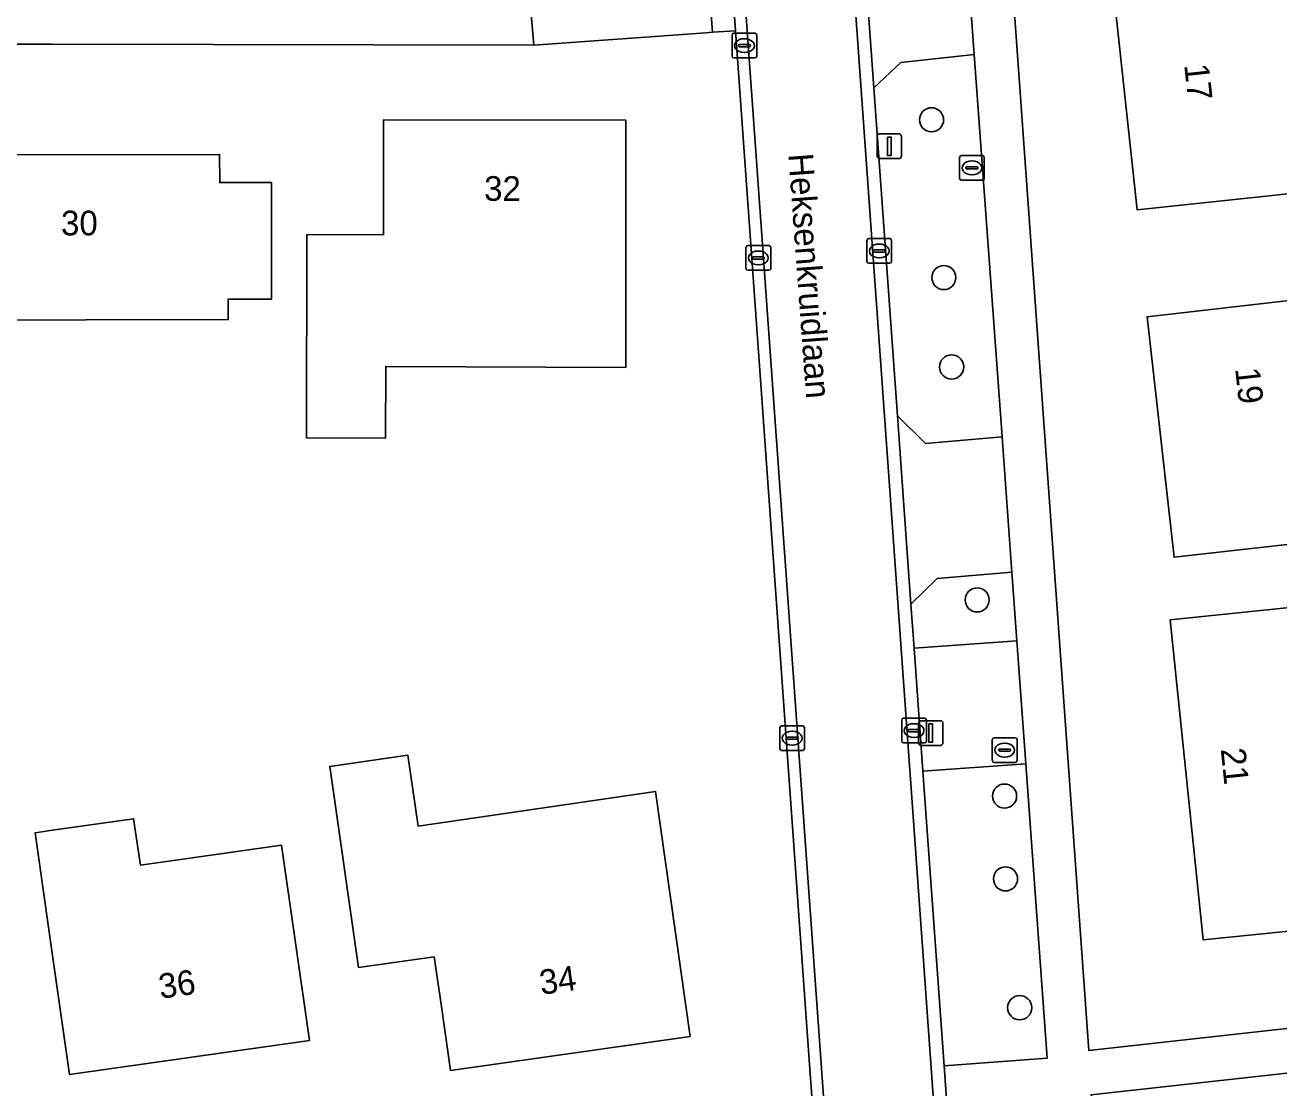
# Model space of a CAD drawing. Extents: x 162661 to 163484, y 380247 to 381230.
# Drawn here: x 162998.9 to 163049.7, y 380587.3 to 380630.3 of the extents above; entities that cross this region are included whole.
import ezdxf

# ---------------------------------------------------------------- set-up
doc = ezdxf.new("R2010")
doc.units = 0
for name, color, linetype in [('IMGEO_Boom', 7, 'Continuous'), ('IMGEO_Erf', 7, 'Continuous'), ('IMGEO_Groenvoorziening', 7, 'Continuous'), ('IMGEO_Kolk', 7, 'Continuous'), ('IMGEO_Lichtmast', 7, 'Continuous'), ('IMGEO_Openbare_ruimte_label', 7, 'Continuous'), ('IMGEO_Pand', 7, 'Continuous'), ('IMGEO_Pand_nummerreeks', 7, 'Continuous'), ('IMGEO_Rijbaan_lokaal_gesloten', 7, 'Continuous'), ('IMGEO_Rijbaan_lokaal_open', 7, 'Continuous'), ('IMGEO_Rioolput', 7, 'Continuous'), ('IMGEO_Voetpad_open', 7, 'Continuous')]:
    doc.layers.add(name, color=color, linetype=linetype)

msp = doc.modelspace()

# ---------------------------------------------------------------- linework, layer by layer
at = {"layer": 'IMGEO_Boom'}
for centre in [(163035.604, 380626.49), (163036.103, 380620.096), (163036.419, 380616.472), (163037.453, 380607.031), (163038.562, 380599.081), (163038.602, 380595.725), (163039.175, 380590.503)]:
    msp.add_circle(centre, 0.489, dxfattribs=at)
at = {"layer": 'IMGEO_Erf'}
for points in [[(163104.464, 380649.238), (163101.514, 380648.96), (163064.825, 380645.41), (163064.179, 380655.165), (163063.957, 380655.14), (163037.446, 380652.111), (163041.973, 380588.769), (163067.753, 380591.633), (163067.425, 380594.839), (163070.153, 380595.118), (163070.481, 380591.912), (163070.696, 380591.934), (163070.695, 380591.946), (163070.09, 380598.191), (163102.911, 380602.998), (163106.144, 380603.482), (163108.863, 380603.734), (163108.827, 380604.097)], [(163053.779, 380623.892), (163048.907, 380623.369), (163043.936, 380622.835), (163042.887, 380632.592), (163047.858, 380633.126), (163050.841, 380633.446), (163051.458, 380627.709), (163053.348, 380627.899)], [(163027.659, 380630.102), (163026.735, 380630.035), (163026.469, 380630.016), (163019.499, 380629.512), (163000, 380629.551), (162995.135, 380629.56), (162966.701, 380629.588), (162966.959, 380625.81), (162969.904, 380584.293), (162970.367, 380578.072), (163000, 380582.425), (163019.64, 380585.341), (163022.23, 380585.696), (163029.584, 380586.27), (163029.856, 380586.292), (163030.799, 380586.365), (163030.707, 380587.644), (163027.752, 380628.784)], [(163010.303, 380621.836), (163013.403, 380621.832), (163013.406, 380623.862), (163013.41, 380626.492), (163023.22, 380626.478), (163023.216, 380616.448), (163013.496, 380616.492), (163013.492, 380613.592), (163010.292, 380613.596)], [(162995.572, 380618.363), (162995.568, 380625.076), (163006.768, 380625.086), (163006.77, 380623.942), (163008.866, 380623.946), (163008.875, 380619.227), (163007.113, 380619.224), (163007.114, 380618.39)], [(163053.38, 380609.656), (163045.43, 380608.763), (163044.335, 380618.51), (163054.191, 380619.638), (163054.643, 380615.614), (163052.735, 380615.399)], [(163062.029, 380607.949), (163062.196, 380607.967), (163062.55, 380604.54), (163059.253, 380604.2), (163059.171, 380604.191), (163059.728, 380598.733), (163056.052, 380598.358), (163056.471, 380594.258), (163046.605, 380593.261), (163045.272, 380606.22)], [(163015.75, 380590.556), (163015.463, 380592.565), (163012.394, 380592.127), (163011.229, 380600.284), (163014.397, 380600.737), (163014.807, 380597.866), (163024.425, 380599.27), (163025.825, 380589.338), (163016.122, 380587.952)], [(163000.688, 380587.791), (163000, 380592.618), (162999.291, 380597.592), (163000, 380597.693), (163003.28, 380598.161), (163003.561, 380596.282), (163009.273, 380597.096), (163010.402, 380589.176)], [(163110.709, 380584.612), (163108.503, 380584.435), (163071.752, 380581.021), (163070.867, 380590.166), (163070.497, 380590.125), (163042.074, 380586.977), (163046.628, 380523.045), (163076.447, 380526.277), (163075.37, 380533.477), (163111.52, 380538.838), (163114.801, 380539.349), (163114.529, 380544.063)]]:
    msp.add_lwpolyline(points, close=True, dxfattribs=at)
at = {"layer": 'IMGEO_Groenvoorziening'}
for points in [[(163037.337, 380629.134), (163034.361, 380628.811), (163033.271, 380627.788), (163034.224, 380614.487), (163035.358, 380613.375), (163038.464, 380613.644)], [(163038.862, 380608.156), (163035.83, 380607.895), (163034.771, 380606.859), (163034.899, 380605.069), (163039.064, 380605.368)], [(163039.424, 380600.394), (163035.256, 380600.095), (163036.113, 380588.143), (163040.286, 380588.465)]]:
    msp.add_lwpolyline(points, close=True, dxfattribs=at)
at = {"layer": 'IMGEO_Kolk'}
for p, q in [((163027.525, 380629.07), (163027.525, 380629.922)), ((163027.6, 380629.996), (163028.452, 380629.996)), ((163028.526, 380629.922), (163028.526, 380629.07)), ((163027.784, 380629.49), (163027.784, 380629.502)), ((163028.222, 380629.453), (163027.824, 380629.453)), ((163027.827, 380629.539), (163028.225, 380629.539)), ((163028.013, 380629.776), (163028.038, 380629.776)), ((163028.268, 380629.502), (163028.268, 380629.49)), ((163028.452, 380628.996), (163027.6, 380628.996)), ((163028.036, 380629.216), (163028.011, 380629.216)), ((163028.089, 380620.465), (163028.089, 380621.317)), ((163028.164, 380621.391), (163029.016, 380621.391)), ((163029.09, 380621.317), (163029.09, 380620.465)), ((163032.987, 380620.748), (163032.987, 380621.6)), ((163033.062, 380621.674), (163033.914, 380621.674)), ((163033.289, 380621.217), (163033.687, 380621.217)), ((163033.475, 380621.454), (163033.5, 380621.454)), ((163033.988, 380621.6), (163033.988, 380620.748)), ((163028.348, 380620.885), (163028.348, 380620.897)), ((163028.786, 380620.848), (163028.388, 380620.848)), ((163028.391, 380620.934), (163028.789, 380620.934)), ((163028.577, 380621.171), (163028.602, 380621.171)), ((163028.832, 380620.897), (163028.832, 380620.885)), ((163033.246, 380621.168), (163033.246, 380621.18)), ((163033.684, 380621.131), (163033.286, 380621.131)), ((163033.498, 380620.894), (163033.473, 380620.894)), ((163033.73, 380621.18), (163033.73, 380621.168)), ((163029.016, 380620.391), (163028.164, 380620.391)), ((163028.6, 380620.611), (163028.575, 380620.611)), ((163033.914, 380620.674), (163033.062, 380620.674)), ((163029.534, 380601.928), (163030.386, 380601.928)), ((163034.397, 380601.308), (163034.397, 380602.16)), ((163034.472, 380602.234), (163035.324, 380602.234)), ((163034.885, 380602.014), (163034.91, 380602.014)), ((163035.398, 380602.16), (163035.398, 380601.308)), ((163029.459, 380601.002), (163029.459, 380601.854)), ((163029.718, 380601.422), (163029.718, 380601.434)), ((163029.761, 380601.471), (163030.159, 380601.471)), ((163029.947, 380601.708), (163029.972, 380601.708)), ((163030.202, 380601.434), (163030.202, 380601.422)), ((163030.46, 380601.854), (163030.46, 380601.002)), ((163034.656, 380601.728), (163034.656, 380601.74)), ((163035.094, 380601.691), (163034.696, 380601.691)), ((163034.699, 380601.777), (163035.097, 380601.777)), ((163034.908, 380601.454), (163034.883, 380601.454)), ((163035.14, 380601.74), (163035.14, 380601.728)), ((163030.386, 380600.928), (163029.534, 380600.928)), ((163030.156, 380601.385), (163029.758, 380601.385)), ((163029.97, 380601.148), (163029.945, 380601.148)), ((163035.324, 380601.234), (163034.472, 380601.234))]:
    msp.add_line(p, q, dxfattribs=at)
for points in [[(163027.525, 380629.07), (163027.525, 380629.922)], [(163027.6, 380629.996), (163028.452, 380629.996)], [(163028.526, 380629.922), (163028.526, 380629.07)], [(163028.452, 380628.996), (163027.6, 380628.996)], [(163028.089, 380620.465), (163028.089, 380621.317)], [(163028.164, 380621.391), (163029.016, 380621.391)], [(163029.09, 380621.317), (163029.09, 380620.465)], [(163032.987, 380620.748), (163032.987, 380621.6)], [(163033.062, 380621.674), (163033.914, 380621.674)], [(163033.988, 380621.6), (163033.988, 380620.748)], [(163029.016, 380620.391), (163028.164, 380620.391)], [(163033.914, 380620.674), (163033.062, 380620.674)], [(163029.534, 380601.928), (163030.386, 380601.928)], [(163034.397, 380601.308), (163034.397, 380602.16)], [(163034.472, 380602.234), (163035.324, 380602.234)], [(163035.398, 380602.16), (163035.398, 380601.308)], [(163029.459, 380601.002), (163029.459, 380601.854)], [(163030.46, 380601.854), (163030.46, 380601.002)], [(163030.386, 380600.928), (163029.534, 380600.928)], [(163035.324, 380601.234), (163034.472, 380601.234)]]:
    msp.add_lwpolyline(points, dxfattribs=at)
for centre, radius, start, end in [((163027.602, 380629.92), 0.0765, 91.552, 178.448), ((163027.602, 380629.92), 0.0765, 91.552, 178.448), ((163028.45, 380629.92), 0.0765, 1.552, 88.448), ((163028.45, 380629.92), 0.0765, 1.552, 88.448), ((163027.824, 380629.499), 0.0403, 85.8775, 175.7526), ((163027.821, 380629.489), 0.0366, 178.938, 274.7102), ((163028.225, 380629.496), 0.043, 264.8664, 352.4533), ((163028.229, 380629.501), 0.0386, 1.7309, 96.639), ((163027.602, 380629.072), 0.0765, 181.552, 268.448), ((163027.602, 380629.072), 0.0765, 181.552, 268.448), ((163028.45, 380629.072), 0.0765, 271.552, 358.448), ((163028.45, 380629.072), 0.0765, 271.552, 358.448), ((163028.166, 380621.315), 0.0765, 91.552, 178.448), ((163028.166, 380621.315), 0.0765, 91.552, 178.448), ((163029.014, 380621.315), 0.0765, 1.552, 88.448), ((163029.014, 380621.315), 0.0765, 1.552, 88.448), ((163033.064, 380621.598), 0.0765, 91.552, 178.448), ((163033.064, 380621.598), 0.0765, 91.552, 178.448), ((163033.286, 380621.177), 0.0403, 85.8775, 175.7526), ((163033.691, 380621.179), 0.0386, 1.7309, 96.639), ((163033.912, 380621.598), 0.0765, 1.552, 88.448), ((163033.912, 380621.598), 0.0765, 1.552, 88.448), ((163028.388, 380620.894), 0.0403, 85.8775, 175.7526), ((163028.385, 380620.884), 0.0366, 178.938, 274.7102), ((163028.789, 380620.891), 0.043, 264.8664, 352.4533), ((163028.793, 380620.896), 0.0386, 1.7309, 96.639), ((163033.064, 380620.75), 0.0765, 181.552, 268.448), ((163033.064, 380620.75), 0.0765, 181.552, 268.448), ((163033.283, 380621.167), 0.0366, 178.938, 274.7102), ((163033.687, 380621.174), 0.043, 264.8664, 352.4533), ((163033.912, 380620.75), 0.0765, 271.552, 358.448), ((163033.912, 380620.75), 0.0765, 271.552, 358.448), ((163028.166, 380620.467), 0.0765, 181.552, 268.448), ((163028.166, 380620.467), 0.0765, 181.552, 268.448), ((163029.014, 380620.467), 0.0765, 271.552, 358.448), ((163029.014, 380620.467), 0.0765, 271.552, 358.448), ((163029.536, 380601.852), 0.0765, 91.552, 178.448), ((163029.536, 380601.852), 0.0765, 91.552, 178.448), ((163030.384, 380601.852), 0.0765, 1.552, 88.448), ((163030.384, 380601.852), 0.0765, 1.552, 88.448), ((163034.474, 380602.158), 0.0765, 91.552, 178.448), ((163034.474, 380602.158), 0.0765, 91.552, 178.448), ((163035.322, 380602.158), 0.0765, 1.552, 88.448), ((163035.322, 380602.158), 0.0765, 1.552, 88.448), ((163029.758, 380601.431), 0.0403, 85.8775, 175.7526), ((163029.755, 380601.421), 0.0366, 178.938, 274.7102), ((163030.159, 380601.428), 0.043, 264.8664, 352.4533), ((163030.163, 380601.433), 0.0386, 1.7309, 96.639), ((163034.696, 380601.737), 0.0403, 85.8775, 175.7526), ((163034.693, 380601.727), 0.0366, 178.938, 274.7102), ((163035.097, 380601.734), 0.043, 264.8664, 352.4533), ((163035.101, 380601.739), 0.0386, 1.7309, 96.639), ((163029.536, 380601.004), 0.0765, 181.552, 268.448), ((163029.536, 380601.004), 0.0765, 181.552, 268.448), ((163030.384, 380601.004), 0.0765, 271.552, 358.448), ((163030.384, 380601.004), 0.0765, 271.552, 358.448), ((163034.474, 380601.31), 0.0765, 181.552, 268.448), ((163034.474, 380601.31), 0.0765, 181.552, 268.448), ((163035.322, 380601.31), 0.0765, 271.552, 358.448), ((163035.322, 380601.31), 0.0765, 271.552, 358.448)]:
    msp.add_arc(centre, radius, start, end, dxfattribs=at)
for centre, major_axis, ratio, start_param, end_param in [((163028.012, 380629.496), (-0.387, 0.002), 0.722429, 4.712389, 7.853982), ((163028.037, 380629.496), (-0.39, 0.002), 0.717154, 1.570796, 4.712389), ((163033.474, 380621.174), (-0.387, 0.002), 0.722429, 4.712389, 7.853982), ((163033.499, 380621.174), (-0.39, 0.002), 0.717154, 1.570796, 4.712389), ((163028.576, 380620.891), (-0.387, 0.002), 0.722429, 4.712389, 7.853982), ((163028.601, 380620.891), (-0.39, 0.002), 0.717154, 1.570796, 4.712389), ((163034.884, 380601.734), (-0.387, 0.002), 0.722429, 4.712389, 7.853982), ((163034.909, 380601.734), (-0.39, 0.002), 0.717154, 1.570796, 4.712389), ((163029.946, 380601.428), (-0.387, 0.002), 0.722429, 4.712389, 7.853982), ((163029.971, 380601.428), (-0.39, 0.002), 0.717154, 1.570796, 4.712389)]:
    msp.add_ellipse(centre, major_axis=major_axis, ratio=ratio, start_param=start_param, end_param=end_param, dxfattribs=at)
at = {"layer": 'IMGEO_Lichtmast'}
for p, q in [((163033.399, 380625.015), (163033.399, 380625.815)), ((163033.399, 380625.815), (163033.399, 380625.015)), ((163033.499, 380625.915), (163034.289, 380625.915)), ((163034.289, 380625.915), (163033.499, 380625.915)), ((163034.389, 380625.815), (163034.389, 380625.015)), ((163034.389, 380625.015), (163034.389, 380625.815)), ((163034.289, 380624.915), (163033.499, 380624.915)), ((163033.499, 380624.915), (163034.289, 380624.915)), ((163035.078, 380601.236), (163035.078, 380602.036)), ((163035.078, 380602.036), (163035.078, 380601.236)), ((163035.178, 380602.136), (163035.968, 380602.136)), ((163035.968, 380602.136), (163035.178, 380602.136)), ((163036.068, 380602.036), (163036.068, 380601.236)), ((163036.068, 380601.236), (163036.068, 380602.036)), ((163035.968, 380601.136), (163035.178, 380601.136)), ((163035.178, 380601.136), (163035.968, 380601.136))]:
    msp.add_line(p, q, dxfattribs=at)
for points in [[(163033.819, 380625.79), (163033.969, 380625.79), (163033.969, 380625.04), (163033.819, 380625.04), (163033.819, 380625.79)], [(163035.498, 380602.011), (163035.648, 380602.011), (163035.648, 380601.261), (163035.498, 380601.261), (163035.498, 380602.011)]]:
    msp.add_lwpolyline(points, dxfattribs=at)
for centre, start, end in [((163033.499, 380625.815), 90, 180), ((163033.499, 380625.815), 90, 180), ((163034.289, 380625.815), 0, 90), ((163034.289, 380625.815), 360, 90), ((163033.499, 380625.015), 180, 270), ((163033.499, 380625.015), 180, 270), ((163034.289, 380625.015), 270, 0), ((163034.289, 380625.015), 270, 0), ((163035.178, 380602.036), 90, 180), ((163035.178, 380602.036), 90, 180), ((163035.968, 380602.036), 0, 90), ((163035.968, 380602.036), 360, 90), ((163035.178, 380601.236), 180, 270), ((163035.178, 380601.236), 180, 270), ((163035.968, 380601.236), 270, 0), ((163035.968, 380601.236), 270, 0)]:
    msp.add_arc(centre, 0.1, start, end, dxfattribs=at)
at = {"layer": 'IMGEO_Pand'}
for points in [[(163043.936, 380622.835), (163048.907, 380623.369), (163053.779, 380623.892), (163053.348, 380627.899), (163051.458, 380627.709), (163050.841, 380633.446), (163047.858, 380633.126), (163042.887, 380632.592)], [(163010.303, 380621.836), (163010.292, 380613.596), (163013.492, 380613.592), (163013.496, 380616.492), (163023.216, 380616.448), (163023.22, 380626.478), (163013.41, 380626.492), (163013.406, 380623.862), (163013.403, 380621.832)], [(162995.572, 380618.363), (163007.114, 380618.39), (163007.113, 380619.224), (163008.875, 380619.227), (163008.866, 380623.946), (163006.77, 380623.942), (163006.768, 380625.086), (162995.568, 380625.076)], [(163045.43, 380608.763), (163053.38, 380609.656), (163052.735, 380615.399), (163054.643, 380615.614), (163054.191, 380619.638), (163044.335, 380618.51)], [(163059.171, 380604.191), (163059.253, 380604.2), (163062.55, 380604.54), (163062.196, 380607.967), (163062.029, 380607.949), (163045.272, 380606.22), (163046.605, 380593.261), (163056.471, 380594.258), (163056.052, 380598.358), (163059.728, 380598.733)], [(163015.75, 380590.556), (163016.122, 380587.952), (163025.825, 380589.338), (163024.425, 380599.27), (163014.807, 380597.866), (163014.397, 380600.737), (163011.229, 380600.284), (163012.394, 380592.127), (163015.463, 380592.565)], [(163000.688, 380587.791), (163010.402, 380589.176), (163009.273, 380597.096), (163003.561, 380596.282), (163003.28, 380598.161), (163000, 380597.693), (162999.291, 380597.592), (163000, 380592.618)]]:
    msp.add_lwpolyline(points, close=True, dxfattribs=at)
at = {"layer": 'IMGEO_Rijbaan_lokaal_gesloten'}
for points in [[(163022.717, 380767.964), (163022.107, 380776.024), (163017.916, 380772.446), (163017.988, 380771.487), (163018.303, 380767.59), (163023.593, 380693.674), (163033.38, 380556.929), (163037.467, 380499.08), (163041.077, 380447.98)], [(163045.357, 380450.111), (163037.801, 380557.176), (163035.712, 380586.364), (163022.717, 380767.964)]]:
    msp.add_lwpolyline(points, dxfattribs=at)
at = {"layer": 'IMGEO_Rijbaan_lokaal_open'}
for points in [[(163022.717, 380767.964), (163035.712, 380586.364), (163036.238, 380586.402), (163036.113, 380588.143), (163035.256, 380600.095), (163034.899, 380605.069), (163034.771, 380606.859), (163034.224, 380614.487), (163033.271, 380627.788), (163032.933, 380632.503)], [(162970.741, 380641.258), (162993.249, 380644.396), (163000, 380645.353), (163018.149, 380647.927), (163017.717, 380650.948), (163014.757, 380650.503), (163000, 380648.404), (162992.266, 380647.305), (162965.66, 380643.591), (162966.701, 380629.588), (162995.135, 380629.56), (163000, 380629.551), (163019.499, 380629.512), (163019.234, 380632.502), (163018.199, 380632.533), (163000, 380632.57), (162995.104, 380632.58), (162971.366, 380632.606)]]:
    msp.add_lwpolyline(points, dxfattribs=at)
for points in [[(163023.593, 380693.674), (163023.144, 380693.642), (163026.045, 380652.952), (163026.144, 380651.557), (163026.388, 380648.099), (163027.416, 380633.544), (163027.659, 380630.102), (163027.752, 380628.784), (163030.707, 380587.644), (163030.799, 380586.365), (163031.043, 380582.898), (163031.995, 380569.39), (163032.24, 380565.916), (163032.332, 380564.613), (163032.858, 380557.149), (163035.344, 380521.792), (163035.425, 380520.4), (163035.716, 380516.789), (163036.702, 380502.641), (163036.984, 380499.046), (163037.467, 380499.08), (163033.38, 380556.929)], [(163026.479, 380633.475), (163021.395, 380633.105), (163019.199, 380632.945), (163019.234, 380632.502), (163019.499, 380629.512), (163026.469, 380630.016), (163026.735, 380630.035)]]:
    msp.add_lwpolyline(points, close=True, dxfattribs=at)
at = {"layer": 'IMGEO_Rioolput'}
for p, q in [((163036.741, 380624.116), (163036.741, 380624.968)), ((163036.816, 380625.042), (163037.668, 380625.042)), ((163037.229, 380624.822), (163037.254, 380624.822)), ((163037.742, 380624.968), (163037.742, 380624.116)), ((163037, 380624.536), (163037, 380624.548)), ((163037.438, 380624.499), (163037.04, 380624.499)), ((163037.043, 380624.585), (163037.441, 380624.585)), ((163037.252, 380624.262), (163037.227, 380624.262)), ((163037.484, 380624.548), (163037.484, 380624.536)), ((163037.668, 380624.042), (163036.816, 380624.042)), ((163038.142, 380601.444), (163038.994, 380601.444)), ((163038.067, 380600.518), (163038.067, 380601.37)), ((163038.326, 380600.938), (163038.326, 380600.95)), ((163038.764, 380600.901), (163038.366, 380600.901)), ((163038.369, 380600.987), (163038.767, 380600.987)), ((163038.555, 380601.224), (163038.58, 380601.224)), ((163038.81, 380600.95), (163038.81, 380600.938)), ((163039.068, 380601.37), (163039.068, 380600.518)), ((163038.994, 380600.444), (163038.142, 380600.444)), ((163038.578, 380600.664), (163038.553, 380600.664))]:
    msp.add_line(p, q, dxfattribs=at)
for points in [[(163036.741, 380624.116), (163036.741, 380624.968)], [(163036.816, 380625.042), (163037.668, 380625.042)], [(163037.742, 380624.968), (163037.742, 380624.116)], [(163037.668, 380624.042), (163036.816, 380624.042)], [(163038.142, 380601.444), (163038.994, 380601.444)], [(163038.067, 380600.518), (163038.067, 380601.37)], [(163039.068, 380601.37), (163039.068, 380600.518)], [(163038.994, 380600.444), (163038.142, 380600.444)]]:
    msp.add_lwpolyline(points, dxfattribs=at)
for centre, radius, start, end in [((163036.818, 380624.966), 0.0765, 91.552, 178.448), ((163036.818, 380624.966), 0.0765, 91.552, 178.448), ((163037.666, 380624.966), 0.0765, 1.552, 88.448), ((163037.666, 380624.966), 0.0765, 1.552, 88.448), ((163037.04, 380624.545), 0.0403, 85.8775, 175.7526), ((163037.037, 380624.535), 0.0366, 178.938, 274.7102), ((163037.441, 380624.542), 0.043, 264.8664, 352.4533), ((163037.445, 380624.547), 0.0386, 1.7309, 96.639), ((163036.818, 380624.118), 0.0765, 181.552, 268.448), ((163036.818, 380624.118), 0.0765, 181.552, 268.448), ((163037.666, 380624.118), 0.0765, 271.552, 358.448), ((163037.666, 380624.118), 0.0765, 271.552, 358.448), ((163038.144, 380601.368), 0.0765, 91.552, 178.448), ((163038.144, 380601.368), 0.0765, 91.552, 178.448), ((163038.992, 380601.368), 0.0765, 1.552, 88.448), ((163038.992, 380601.368), 0.0765, 1.552, 88.448), ((163038.366, 380600.947), 0.0403, 85.8775, 175.7526), ((163038.363, 380600.937), 0.0366, 178.938, 274.7102), ((163038.767, 380600.944), 0.043, 264.8664, 352.4533), ((163038.771, 380600.949), 0.0386, 1.7309, 96.639), ((163038.144, 380600.52), 0.0765, 181.552, 268.448), ((163038.144, 380600.52), 0.0765, 181.552, 268.448), ((163038.992, 380600.52), 0.0765, 271.552, 358.448), ((163038.992, 380600.52), 0.0765, 271.552, 358.448)]:
    msp.add_arc(centre, radius, start, end, dxfattribs=at)
for centre, major_axis, ratio, start_param, end_param in [((163037.228, 380624.542), (-0.387, 0.002), 0.722429, 4.712389, 7.853982), ((163037.253, 380624.542), (-0.39, 0.002), 0.717154, 1.570796, 4.712389), ((163038.554, 380600.944), (-0.387, 0.002), 0.722429, 4.712389, 7.853982), ((163038.579, 380600.944), (-0.39, 0.002), 0.717154, 1.570796, 4.712389)]:
    msp.add_ellipse(centre, major_axis=major_axis, ratio=ratio, start_param=start_param, end_param=end_param, dxfattribs=at)
at = {"layer": 'IMGEO_Voetpad_open'}
for points in [[(163070.497, 380590.125), (163070.867, 380590.166), (163070.696, 380591.934), (163070.481, 380591.912), (163067.753, 380591.633), (163041.973, 380588.769), (163037.446, 380652.111), (163063.957, 380655.14), (163064.179, 380655.165), (163064.055, 380657.039), (163063.757, 380657.004), (163037.315, 380653.943), (163032.944, 380715.524), (163058.632, 380719.002), (163058.898, 380719.038), (163058.785, 380720.911), (163058.503, 380720.872), (163032.814, 380717.345), (163030.493, 380750), (163029.443, 380764.786), (163028.665, 380775.858), (163028.488, 380778.563), (163028.12, 380778.882)], [(163037.134, 380631.949), (163037.337, 380629.134), (163038.464, 380613.644), (163038.862, 380608.156), (163039.064, 380605.368), (163039.424, 380600.394), (163040.286, 380588.465), (163036.113, 380588.143), (163036.238, 380586.402), (163040.428, 380586.713), (163041.825, 380567.294), (163042.042, 380564.28), (163042.339, 380560.146), (163042.557, 380557.127), (163042.635, 380556.036), (163042.7, 380555.033), (163043.696, 380541.217)], [(163051.286, 380456.864), (163048.191, 380500), (163046.661, 380521.315), (163076.715, 380524.487), (163076.447, 380526.277), (163046.628, 380523.045), (163042.074, 380586.977), (163070.497, 380590.125)]]:
    msp.add_lwpolyline(points, dxfattribs=at)
for points in [[(163026.735, 380630.035), (163027.659, 380630.102), (163027.416, 380633.544), (163026.479, 380633.475)], [(163033.271, 380627.788), (163034.361, 380628.811), (163037.337, 380629.134), (163037.134, 380631.949), (163034.11, 380631.637), (163032.933, 380632.503)], [(163038.464, 380613.644), (163035.358, 380613.375), (163034.224, 380614.487), (163034.771, 380606.859), (163035.83, 380607.895), (163038.862, 380608.156)], [(163039.064, 380605.368), (163034.899, 380605.069), (163035.256, 380600.095), (163039.424, 380600.394)]]:
    msp.add_lwpolyline(points, close=True, dxfattribs=at)

# ---------------------------------------------------------------- texts
at = {"layer": 'IMGEO_Openbare_ruimte_label'}
msp.add_text('Heksenkruidlaan', height=1, rotation=274.1877, dxfattribs=at).set_placement((163029.803, 380625.098))
at = {"layer": 'IMGEO_Pand_nummerreeks'}
for s, rotation, p in [('17', 276.1364, (163045.838, 380628.714)), ('32', 359.9182, (163017.481, 380623.206)), ('19', 276.4162, (163047.9, 380616.403)), ('21', 275.8726, (163047.318, 380600.986)), ('36', 8.1144, (163004.372, 380590.862)), ('34', 8.1293, (163019.799, 380591.022))]:
    msp.add_text(s, height=1, rotation=rotation, dxfattribs=at).set_placement(p)
msp.add_text('30', height=1, dxfattribs=at).set_placement((163000.344, 380621.806))

doc.saveas('drawing.dxf')
